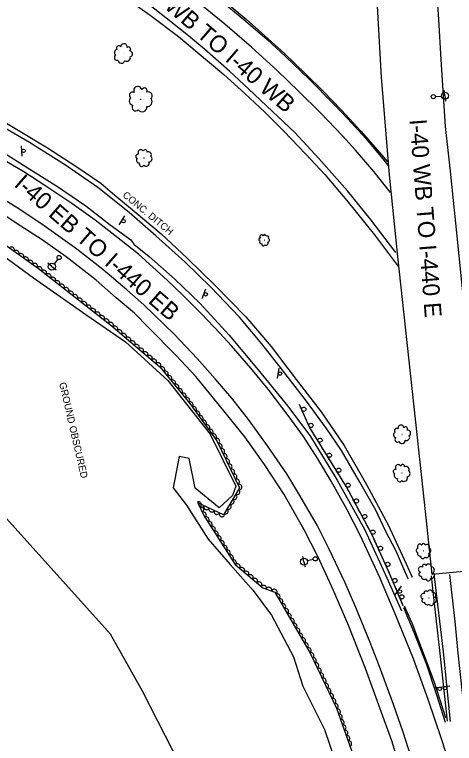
# Model space of a CAD drawing. Extents: x 1722896 to 1754269, y 648279 to 666297.
# Drawn here: x 1725309 to 1725620, y 664101 to 664617 of the extents above; entities that cross this region are included whole.
import ezdxf

# ---------------------------------------------------------------- set-up
doc = ezdxf.new("R2010")
doc.units = 0
for name, color, linetype in [('DESIGN - CENTERLINE - Proposed', 7, 'Continuous'), ('DESIGN - PUBLIC HEARING - Shapes', 7, 'Continuous'), ('DESIGN - SCRATCH - User 1', 7, 'Continuous'), ('DESIGN - SHEET - Linework', 7, 'Continuous'), ('SURVEY - CENTERLINE - Preliminary', 7, 'Continuous'), ('SURVEY - CENTERLINE - Preliminary Text', 7, 'Continuous'), ('SURVEY - CONTOURS - Intermediate with optional Text', 7, 'Continuous'), ('SURVEY - DTM - Breaklines', 7, 'Continuous'), ('SURVEY - VEGETATION - Features with Text', 7, 'Continuous')]:
    doc.layers.add(name, color=color, linetype=linetype)

msp = doc.modelspace()

# ---------------------------------------------------------------- linework, layer by layer
at = {"layer": 'DESIGN - CENTERLINE - Proposed'}
for points in [[(1725610.86, 664585.2), (1725614.04, 664537.76), (1725617.38, 664505.96), (1725622.29, 664460.09), (1725628.26, 664399.75), (1725641.6, 664282.54), (1725648.1, 664224.69), (1725626.86, 664222.77), (1725604.77, 664220.64), (1725600.12, 664265.07), (1725593.31, 664328.43), (1725587.13, 664384.73), (1725580.37, 664445.77), (1725574.68, 664503.45), (1725568.82, 664572.51), (1725565.56, 664631.6)], [(1725607.94, 664634.38), (1725609.15, 664613.54), (1725610.86, 664585.2)], [(1725298.8, 664542.77), (1725315.47, 664533.08), (1725332.86, 664522.49), (1725352.7, 664509.63), (1725370.39, 664497.49), (1725380.37, 664489.07), (1725395.48, 664476.49), (1725413.13, 664461.78), (1725431.43, 664444.46), (1725451.4, 664425.2), (1725472.92, 664402.9), (1725490.9, 664381.84), (1725508.6, 664358.61), (1725526.29, 664335.79), (1725542.42, 664311.78), (1725558.36, 664284.32), (1725573.61, 664255.6), (1725586.44, 664228.05), (1725590.6, 664218.56), (1725590.39, 664218.88)], [(1725587.73, 664217.48), (1725579.21, 664237.05), (1725571.82, 664251.53), (1725564.81, 664266.16), (1725553.72, 664286.02), (1725540.6, 664308.34), (1725530.06, 664323.86), (1725515.23, 664344.21), (1725498.89, 664365.28), (1725484.35, 664383.78), (1725468.48, 664402.76), (1725448.22, 664424), (1725429.89, 664441.86), (1725409.32, 664460.29), (1725390.41, 664476.79), (1725368.32, 664494.61), (1725345.57, 664510.21), (1725320.05, 664526.45), (1725301.5, 664537.14)], [(1725587.46, 664217.76), (1725587.73, 664217.48)]]:
    msp.add_lwpolyline(points, dxfattribs=at)
at = {"layer": 'DESIGN - PUBLIC HEARING - Shapes'}
for p, q in [((1725314.8, 664516.62), (1725314.44, 664524.11)), ((1725383.38, 664468.19), (1725387.55, 664474.43)), ((1725442.08, 664415.83), (1725444.68, 664422.86)), ((1725495.32, 664359.21), (1725496.56, 664366.61)), ((1725578.7, 664206.22), (1725583.1, 664212.29)), ((1725606.15, 664140.31), (1725617.25, 664141.82))]:
    msp.add_line(p, q, dxfattribs=at)
for centre in [(1725315.85, 664520.45), (1725386.5, 664470.65), (1725444.54, 664418.94), (1725497.15, 664362.73), (1725581.91, 664208.55), (1725610.1, 664139.61), (1725613.82, 664140.11)]:
    msp.add_circle(centre, 1.25, dxfattribs=at)
at = {"layer": 'DESIGN - SCRATCH - User 1'}
for points in [[(1725330.3, 664712.69), (1725350.01, 664701.9), (1725370.78, 664688.83), (1725388.74, 664676.76), (1725401.33, 664668.32), (1725414.81, 664658.79), (1725435.01, 664643.51), (1725446.37, 664634.21), (1725461.02, 664622.19), (1725473.01, 664612.18), (1725487.99, 664599.18), (1725500.99, 664587.33), (1725517.72, 664571.22), (1725535.24, 664553.41), (1725545.02, 664543.09), (1725557.9, 664529.08), (1725569.88, 664514.77), (1725573.95, 664509.66)], [(1725430.56, 664648.18), (1725438.79, 664642.01), (1725449.77, 664632.92), (1725461.64, 664623.35), (1725473.18, 664613.7), (1725484.18, 664603.94), (1725500.28, 664589.3), (1725515.27, 664575.07), (1725527.77, 664562.63), (1725540.72, 664549.33), (1725554.4, 664534.34), (1725567.78, 664519.01), (1725573.23, 664512.73)], [(1725584.36, 664198.45), (1725574.67, 664221.29), (1725562.25, 664248.58), (1725544.16, 664282.67), (1725525.33, 664313.04), (1725517.95, 664324.86), (1725510.84, 664340.85)], [(1725511.01, 664340.48), (1725510.84, 664340.85)], [(1725513.53, 664334.81), (1725511.66, 664339.02)], [(1725515.13, 664331.2), (1725514.18, 664333.35)], [(1725516.08, 664329.06), (1725515.13, 664331.2)], [(1725518.8, 664323.49), (1725517.95, 664324.86), (1725516.73, 664327.59)], [(1725520.89, 664320.14), (1725519.65, 664322.14)], [(1725522.14, 664318.15), (1725520.89, 664320.14)], [(1725525.42, 664312.89), (1725525.33, 664313.04), (1725522.99, 664316.79)], [(1725527.5, 664309.54), (1725526.27, 664311.53)], [(1725528.74, 664307.54), (1725527.5, 664309.54)], [(1725532.01, 664302.27), (1725529.58, 664306.18)], [(1725534.09, 664298.91), (1725532.85, 664300.91)], [(1725535.33, 664296.91), (1725534.09, 664298.91)], [(1725538.59, 664291.64), (1725536.17, 664295.55)], [(1725540.67, 664288.29), (1725539.44, 664290.28)], [(1725541.91, 664286.29), (1725540.67, 664288.29)], [(1725545.06, 664280.95), (1725544.16, 664282.67), (1725542.75, 664284.93)], [(1725546.92, 664277.46), (1725545.81, 664279.54)], [(1725548.02, 664275.39), (1725546.92, 664277.46)], [(1725550.93, 664269.91), (1725548.77, 664273.98)], [(1725552.78, 664266.42), (1725551.68, 664268.5)], [(1725553.88, 664264.35), (1725552.78, 664266.42)], [(1725556.79, 664258.87), (1725554.63, 664262.93)], [(1725558.64, 664255.38), (1725557.54, 664257.46)], [(1725559.74, 664253.31), (1725558.64, 664255.38)], [(1725562.6, 664247.81), (1725562.25, 664248.58), (1725560.49, 664251.89)], [(1725564.23, 664244.21), (1725563.26, 664246.35)], [(1725565.21, 664242.07), (1725564.23, 664244.21)], [(1725567.78, 664236.43), (1725565.87, 664240.62)], [(1725569.41, 664232.83), (1725568.44, 664234.97)], [(1725570.39, 664230.7), (1725569.41, 664232.83)], [(1725572.96, 664225.05), (1725571.05, 664229.24)], [(1725574.59, 664221.46), (1725573.62, 664223.6)], [(1725575.51, 664219.3), (1725574.67, 664221.29), (1725574.59, 664221.46)], [(1725577.94, 664213.59), (1725576.14, 664217.82)], [(1725615.7, 664116.81), (1725610.39, 664164.65), (1725605.68, 664206.38), (1725604.21, 664219.65)], [(1725606.21, 664219.24), (1725612.59, 664165.92), (1725617.4, 664116.4)], [(1725579.48, 664209.95), (1725578.56, 664212.12)], [(1725580.4, 664207.79), (1725579.48, 664209.95)], [(1725582.82, 664202.08), (1725581.02, 664206.32)], [(1725584.36, 664198.45), (1725583.45, 664200.61)], [(1725584.59, 664197.29), (1725591.76, 664179.82), (1725600.76, 664156.78), (1725607.92, 664135.41), (1725614.03, 664116.02)], [(1725614.48, 664119.11), (1725606.18, 664144.8), (1725590.63, 664186.07), (1725585.09, 664198.18)]]:
    msp.add_lwpolyline(points, dxfattribs=at)
for centre, start, end in [((1725513.97, 664337.5), 317.2166, 317.2068), ((1725519.05, 664326.08), 317.2166, 317.2068), ((1725525.49, 664315.62), 325.2544, 325.2445), ((1725532.08, 664304.99), 325.0527, 325.0429), ((1725538.67, 664294.37), 325.0527, 325.0429), ((1725545.25, 664283.74), 325.0527, 325.0429), ((1725551.18, 664272.63), 321.2149, 321.2051), ((1725557.04, 664261.59), 321.2149, 321.2051), ((1725562.9, 664250.54), 321.2149, 321.2051), ((1725568.2, 664239.12), 317.7354, 317.7256), ((1725573.38, 664227.75), 317.7354, 317.7256), ((1725578.43, 664216.27), 316.2574, 316.2476), ((1725583.31, 664204.77), 316.2574, 316.2476)]:
    msp.add_arc(centre, 1.5, start, end, dxfattribs=at)
at = {"layer": 'SURVEY - CENTERLINE - Preliminary'}
for points in [[(1725283.67, 664459.15), (1725322.93, 664430.65), (1725359.88, 664404.7), (1725387.99, 664385.23), (1725417.78, 664357.82), (1725447.78, 664319.86), (1725466.02, 664283.05), (1725463.68, 664276.45), (1725454.12, 664267.71), (1725437.21, 664281.61), (1725432.87, 664302.58), (1725425.9, 664304), (1725421.67, 664281.8), (1725431.14, 664269.61), (1725446.43, 664245.47), (1725462, 664227.54), (1725478.18, 664209.33), (1725491.19, 664191.77), (1725506.69, 664162.36), (1725513.27, 664141.44), (1725528.57, 664110.72), (1725536.52, 664087.88)], [(1725432.27, 664074.84), (1725399.88, 664137.93), (1725377.28, 664178.23), (1725276.02, 664290.82)]]:
    msp.add_lwpolyline(points, dxfattribs=at)
at = {"layer": 'SURVEY - CENTERLINE - Preliminary Text'}
for points in [[(1725541.34, 664531.05), (1725525.74, 664547.34), (1725510.58, 664562.52), (1725495.4, 664577.12), (1725476.96, 664593.87), (1725458.06, 664610.04), (1725436.59, 664627.79), (1725420.18, 664640.8), (1725395.7, 664658.73), (1725373.15, 664674.06), (1725355.03, 664685.33), (1725333.8, 664697.69), (1725325.03, 664702.76)], [(1725579.14, 664448.4), (1725560.96, 664472.3), (1725544.89, 664492.12), (1725524.53, 664514.99), (1725507.57, 664533.47), (1725491.75, 664548.38), (1725474.87, 664564.41), (1725461.55, 664576.89), (1725443.69, 664592.46), (1725432.51, 664601.79), (1725408.68, 664620.85), (1725379.01, 664642.91), (1725345.87, 664664.52), (1725314.38, 664682.78)], [(1725329.91, 664665.92), (1725342.6, 664659.21), (1725364.17, 664644.85), (1725377.74, 664635.75), (1725390.02, 664627.6), (1725405.39, 664616.54), (1725425.28, 664601.34), (1725438.63, 664590.42), (1725457.37, 664574.59), (1725472.23, 664561.1), (1725486.33, 664547.76), (1725499.83, 664534.48), (1725515.34, 664518.08), (1725528.88, 664503.66), (1725544.51, 664485.4), (1725564.02, 664461.08), (1725580.91, 664438.33)], [(1725575.36, 664491.02), (1725563.55, 664505.81), (1725550.45, 664520.99), (1725541.34, 664531.05)], [(1725302.3, 664518.91), (1725322.22, 664506.21), (1725340.6, 664494.71), (1725359.77, 664481.49), (1725377.12, 664468.12), (1725391.6, 664457.49), (1725393.76, 664454.4), (1725404.66, 664445.72), (1725422.82, 664429.58), (1725440.47, 664412.55), (1725461.3, 664389.93), (1725480.51, 664366.76), (1725502.76, 664339.72), (1725518.71, 664318.18), (1725537.58, 664287.3), (1725557.12, 664252.29), (1725572.82, 664218.16), (1725583.1, 664194.87)], [(1725617.28, 664086.17), (1725611.34, 664104.32), (1725602.02, 664131.98), (1725591.53, 664160.96), (1725578.68, 664192.8), (1725567.44, 664218.91), (1725554.05, 664248.02), (1725544.71, 664266.28), (1725533.42, 664286.53), (1725523.97, 664302.51), (1725513.69, 664318.16), (1725503.75, 664332.12), (1725488.68, 664351.71), (1725476.59, 664366.59), (1725462.95, 664382.31), (1725454.72, 664391.48), (1725441.72, 664405.17), (1725428.78, 664417.95), (1725417.33, 664428.97), (1725397.03, 664447.21), (1725380.46, 664460.55), (1725366.48, 664471.3), (1725349.98, 664483.2), (1725330.89, 664496.04), (1725316.01, 664505.61), (1725302.86, 664513.38)], [(1725593.76, 664079.52), (1725584.15, 664108.86), (1725577.31, 664128.44), (1725567.42, 664155.44), (1725560.89, 664172.42), (1725550.78, 664197.26), (1725543.21, 664214.6), (1725531.74, 664238.85), (1725523.43, 664255.42), (1725510.54, 664277.67), (1725501.91, 664291.74), (1725488.23, 664311.75), (1725474.79, 664330.17), (1725463.12, 664345.36), (1725451.33, 664359.16), (1725438.92, 664373.3), (1725422.23, 664390.69), (1725400.79, 664411.39), (1725388.84, 664422.17), (1725371.8, 664436.57), (1725353.45, 664450.77), (1725330.28, 664467.36), (1725312.39, 664479.47), (1725296.31, 664489.35)], [(1725586.43, 664070.04), (1725576.16, 664102.87), (1725568.04, 664125.57), (1725557.61, 664153.95), (1725545.95, 664184.01), (1725535.07, 664209.17), (1725524.08, 664232.91), (1725514.15, 664252.08), (1725500.07, 664277.18), (1725486.18, 664298.36), (1725472.26, 664318.08), (1725454.33, 664340.17), (1725437.71, 664360.73), (1725423.47, 664375.82), (1725404.13, 664395.5), (1725394.29, 664405.61), (1725381.28, 664416.43), (1725367.12, 664428.95), (1725346.04, 664445.32), (1725329.06, 664457.51), (1725310.56, 664469.28), (1725296.08, 664478.82)], [(1725617.01, 664220.63), (1725620.68, 664187.18), (1725622.95, 664164.77), (1725625.66, 664138.96), (1725628.71, 664113.46), (1725632.14, 664081.05), (1725636.89, 664037.33), (1725640.97, 664000.32)]]:
    msp.add_lwpolyline(points, dxfattribs=at)
at = {"layer": 'SURVEY - DTM - Breaklines'}
for p, q in [((1725613.8, 664559.43), (1725613.52, 664563.17)), ((1725607.07, 664558.92), (1725611.31, 664559.24)), ((1725613.8, 664559.43), (1725614.09, 664555.69)), ((1725335.83, 664438.49), (1725332.9, 664440.83)), ((1725340.04, 664443.76), (1725337.39, 664440.44)), ((1725335.83, 664438.49), (1725338.76, 664436.15)), ((1725514.1, 664229.62), (1725513.19, 664233.26)), ((1725514.1, 664229.62), (1725515.02, 664225.99)), ((1725520.65, 664231.27), (1725516.53, 664230.23))]:
    msp.add_line(p, q, dxfattribs=at)
for centre, radius in [((1725605.58, 664558.81), 1.5), ((1725613.8, 664559.43), 2.5), ((1725340.98, 664444.93), 1.5), ((1725335.83, 664438.49), 2.5), ((1725522.1, 664231.64), 1.5), ((1725514.1, 664229.62), 2.5)]:
    msp.add_circle(centre, radius, dxfattribs=at)
at = {"layer": 'SURVEY - VEGETATION - Features with Text'}
for points in [[(1725295.64, 664458.83), (1725326.27, 664437.09), (1725377.48, 664397.08), (1725412.16, 664367.58), (1725433.31, 664341.56), (1725452.54, 664315.06), (1725468.63, 664281.84), (1725457.2, 664262.86), (1725439.11, 664271.19), (1725443.31, 664262.27), (1725465.43, 664227.53), (1725485.13, 664211.19), (1725493.46, 664208.12), (1725518.47, 664164.81)], [(1725518.47, 664164.81), (1725537.13, 664125.9), (1725551.64, 664084.72), (1725571.15, 664036.8), (1725580.2, 664007.59), (1725583.73, 663960.44), (1725590.3, 663923.1), (1725591.82, 663885.22), (1725593.6, 663877.38)]]:
    msp.add_lwpolyline(points, dxfattribs=at)
for centre, radius in [((1725386.24, 664589.16), 0.0773), ((1725398.7, 664556.91), 0.102), ((1725400.99, 664515.41), 0.0698), ((1725486.04, 664457.29), 0.0458), ((1725583.4, 664319.65), 0.0728), ((1725583.29, 664292.41), 0.0717), ((1725598.73, 664237.34), 0.0617), ((1725600.97, 664222.23), 0.0692), ((1725602.54, 664204.08), 0.0643)]:
    msp.add_circle(centre, radius, dxfattribs=at)
for centre, radius, start, end in [((1725383.2, 664593.11), 1.68, 31.7033, 209.0224), ((1725386.84, 664594.1), 2.21, 349.0846, 182.5043), ((1725389.95, 664592.48), 1.52, 309.0639, 127.8096), ((1725382.43, 664590.02), 2.38, 106.9903, 233.836), ((1725390.66, 664589.09), 2.22, 286.9478, 83.7367), ((1725381.87, 664586.45), 1.85, 117.1493, 292.1495), ((1725385.05, 664585.04), 2.51, 186.8964, 342.7348), ((1725388.86, 664586.38), 2.52, 236.0005, 13.5248), ((1725396.6, 664563.09), 2.9, 14.8878, 208.3075), ((1725401.19, 664562.95), 2, 334.8671, 153.6128), ((1725393.71, 664555.75), 3.13, 132.7936, 259.6392), ((1725392.85, 664559.85), 2.21, 57.5065, 234.8256), ((1725403.97, 664559.36), 2.91, 312.751, 109.5399), ((1725395.08, 664551.21), 2.43, 142.9525, 317.9527), ((1725403.39, 664555.13), 3.32, 261.8037, 39.328), ((1725399.66, 664551.36), 3.29, 212.6996, 8.538), ((1725396.65, 664516.59), 1.52, 69.102, 246.4211), ((1725398.72, 664519.28), 1.99, 26.4833, 219.903), ((1725401.83, 664519.82), 1.37, 346.4626, 165.2083), ((1725404.2, 664517.79), 2, 324.3465, 121.1354), ((1725404.39, 664514.86), 2.28, 273.3992, 50.9234), ((1725397.79, 664513.94), 2.15, 144.389, 271.2347), ((1725399.34, 664511.07), 1.67, 154.5479, 329.5482), ((1725402.4, 664511.81), 2.26, 224.295, 20.1335), ((1725484.24, 664459.62), 1.31, 33.697, 227.1167), ((1725486.22, 664460.23), 0.9, 353.6763, 172.422), ((1725487.93, 664459.1), 1.31, 331.5602, 128.3491), ((1725483.11, 664457.7), 0.996, 76.3157, 253.6348), ((1725484.07, 664456.07), 1.41, 151.6027, 278.4484), ((1725485.32, 664454.33), 1.09, 161.7616, 336.7619), ((1725487.25, 664455.06), 1.48, 231.5087, 27.3472), ((1725488.29, 664457.21), 1.49, 280.6129, 58.1371), ((1725582.67, 664324.27), 2.08, 5.0647, 198.4844), ((1725579.73, 664319.44), 2.24, 122.9704, 249.8161), ((1725579.63, 664322.44), 1.58, 47.6834, 225.0025), ((1725585.9, 664323.61), 1.43, 325.044, 143.7897), ((1725587.43, 664320.73), 2.09, 302.9279, 99.7168), ((1725580.15, 664316.06), 1.74, 133.1293, 308.1296), ((1725583.4, 664315.61), 2.36, 202.8764, 358.7149), ((1725586.5, 664317.81), 2.38, 251.9806, 29.5049), ((1725578.77, 664293.4), 1.56, 71.8432, 249.1623), ((1725580.76, 664296.28), 2.05, 29.2245, 222.6442), ((1725583.93, 664296.98), 1.41, 349.2038, 167.9495), ((1725586.46, 664295.01), 2.06, 327.0877, 123.8766), ((1725580.07, 664290.74), 2.21, 147.1302, 273.9759), ((1725584.91, 664288.78), 2.33, 227.0362, 22.8747), ((1725586.8, 664292.01), 2.34, 276.1404, 53.6646), ((1725581.81, 664287.88), 1.72, 157.2891, 332.2894), ((1725594.75, 664237.56), 1.34, 81.0089, 258.328), ((1725596.06, 664240.28), 1.77, 38.3902, 231.8099), ((1725598.65, 664241.31), 1.21, 358.3695, 177.1152), ((1725601.07, 664239.98), 1.77, 336.2534, 133.0423), ((1725601.77, 664237.48), 2.02, 285.3061, 62.8303), ((1725596.23, 664235.48), 1.9, 156.2959, 283.1416), ((1725598.09, 664233.28), 1.48, 166.4548, 341.4551), ((1725600.61, 664234.48), 2, 236.2019, 32.0404), ((1725599.19, 664226.31), 1.36, 20.8483, 199.5939), ((1725602.27, 664225.98), 1.98, 358.7321, 155.521), ((1725596.94, 664224.13), 1.98, 60.8689, 254.2886), ((1725596.76, 664220.76), 1.51, 103.4876, 280.8068), ((1725604.07, 664223.69), 2.26, 307.7848, 85.3091), ((1725599.17, 664219.23), 2.13, 178.7747, 305.6203), ((1725602.05, 664217.76), 1.66, 188.9336, 3.9339), ((1725604.15, 664220.07), 2.25, 258.6807, 54.5192), ((1725598.6, 664205.31), 1.84, 68.7291, 262.1488), ((1725600.39, 664207.61), 1.26, 28.7084, 207.454), ((1725603.26, 664207.69), 1.84, 6.5922, 163.3812), ((1725605.21, 664205.81), 2.1, 315.645, 93.1692), ((1725598.85, 664202.19), 1.4, 111.3477, 288.6669), ((1725605.74, 664202.49), 2.09, 266.5408, 62.3793), ((1725601.27, 664201.09), 1.98, 186.6348, 313.4805), ((1725604.11, 664200.1), 1.54, 196.7937, 11.794)]:
    msp.add_arc(centre, radius, start, end, dxfattribs=at)
for centre, major_axis in [((1725307.5, 664450.42), (1.63, -1.16)), ((1725310.76, 664448.1), (1.63, -1.16)), ((1725314.02, 664445.79), (1.63, -1.16)), ((1725317.28, 664443.47), (1.63, -1.16)), ((1725320.54, 664441.16), (1.63, -1.16)), ((1725323.81, 664438.84), (1.63, -1.16)), ((1725327.04, 664436.49), (1.58, -1.23)), ((1725330.19, 664434.03), (1.58, -1.23)), ((1725333.34, 664431.57), (1.58, -1.23)), ((1725336.5, 664429.1), (1.58, -1.23)), ((1725339.65, 664426.64), (1.58, -1.23)), ((1725342.8, 664424.18), (1.58, -1.23)), ((1725345.95, 664421.71), (1.58, -1.23)), ((1725349.1, 664419.25), (1.58, -1.23)), ((1725352.25, 664416.79), (1.58, -1.23)), ((1725355.41, 664414.32), (1.58, -1.23)), ((1725358.56, 664411.86), (1.58, -1.23)), ((1725361.71, 664409.4), (1.58, -1.23)), ((1725364.86, 664406.93), (1.58, -1.23)), ((1725368.01, 664404.47), (1.58, -1.23)), ((1725371.16, 664402.01), (1.58, -1.23)), ((1725374.32, 664399.55), (1.58, -1.23)), ((1725377.47, 664397.08), (1.58, -1.23)), ((1725380.51, 664394.49), (1.52, -1.3)), ((1725383.56, 664391.9), (1.52, -1.3)), ((1725386.61, 664389.31), (1.52, -1.3)), ((1725389.66, 664386.72), (1.52, -1.3)), ((1725392.7, 664384.13), (1.52, -1.3)), ((1725395.75, 664381.53), (1.52, -1.3)), ((1725398.8, 664378.94), (1.52, -1.3)), ((1725401.84, 664376.35), (1.52, -1.3)), ((1725404.89, 664373.76), (1.52, -1.3)), ((1725407.94, 664371.17), (1.52, -1.3)), ((1725410.99, 664368.58), (1.52, -1.3)), ((1725413.71, 664365.67), (1.26, -1.55)), ((1725416.23, 664362.57), (1.26, -1.55)), ((1725418.76, 664359.46), (1.26, -1.55)), ((1725421.28, 664356.36), (1.26, -1.55)), ((1725423.8, 664353.26), (1.26, -1.55)), ((1725426.32, 664350.15), (1.26, -1.55)), ((1725428.85, 664347.05), (1.26, -1.55)), ((1725431.37, 664343.94), (1.26, -1.55)), ((1725433.85, 664340.81), (1.17, -1.62)), ((1725436.2, 664337.57), (1.17, -1.62)), ((1725438.55, 664334.33), (1.17, -1.62)), ((1725440.9, 664331.09), (1.17, -1.62)), ((1725443.25, 664327.86), (1.17, -1.62)), ((1725445.6, 664324.62), (1.17, -1.62)), ((1725447.95, 664321.38), (1.17, -1.62)), ((1725450.3, 664318.14), (1.17, -1.62)), ((1725452.62, 664314.89), (0.87, -1.8)), ((1725454.36, 664311.29), (0.87, -1.8)), ((1725456.11, 664307.69), (0.87, -1.8)), ((1725457.85, 664304.09), (0.87, -1.8)), ((1725459.59, 664300.49), (0.87, -1.8)), ((1725461.34, 664296.89), (0.87, -1.8)), ((1725463.08, 664293.29), (0.87, -1.8)), ((1725464.83, 664289.69), (0.87, -1.8)), ((1725466.57, 664286.09), (0.87, -1.8)), ((1725468.32, 664282.49), (0.87, -1.8)), ((1725466.94, 664279.04), (-1.03, -1.71)), ((1725462.81, 664272.18), (-1.03, -1.71)), ((1725464.88, 664275.61), (-1.03, -1.71)), ((1725439.62, 664270.11), (0.85, -1.81)), ((1725441.65, 664270.02), (-1.82, 0.84)), ((1725441.32, 664266.49), (0.85, -1.81)), ((1725445.28, 664268.35), (-1.82, 0.84)), ((1725460.75, 664268.76), (-1.03, -1.71)), ((1725443.03, 664262.87), (0.85, -1.81)), ((1725448.92, 664266.67), (-1.82, 0.84)), ((1725452.55, 664265), (-1.82, 0.84)), ((1725456.18, 664263.33), (-1.82, 0.84)), ((1725458.69, 664265.33), (-1.03, -1.71)), ((1725445.1, 664259.46), (1.07, -1.69)), ((1725447.25, 664256.08), (1.07, -1.69)), ((1725449.4, 664252.71), (1.07, -1.69)), ((1725451.54, 664249.33), (1.07, -1.69)), ((1725453.69, 664245.96), (1.07, -1.69)), ((1725455.84, 664242.59), (1.07, -1.69)), ((1725457.99, 664239.21), (1.07, -1.69)), ((1725460.14, 664235.84), (1.07, -1.69)), ((1725462.29, 664232.46), (1.07, -1.69)), ((1725464.43, 664229.09), (1.07, -1.69)), ((1725467.08, 664226.15), (1.54, -1.28)), ((1725470.16, 664223.6), (1.54, -1.28)), ((1725473.24, 664221.05), (1.54, -1.28)), ((1725476.32, 664218.49), (1.54, -1.28)), ((1725479.4, 664215.94), (1.54, -1.28)), ((1725482.48, 664213.39), (1.54, -1.28)), ((1725485.65, 664211), (1.88, -0.69)), ((1725489.4, 664209.61), (1.88, -0.69)), ((1725493.16, 664208.23), (1.88, -0.69)), ((1725495.3, 664204.93), (1, -1.73)), ((1725497.3, 664201.47), (1, -1.73)), ((1725499.3, 664198.01), (1, -1.73)), ((1725501.3, 664194.54), (1, -1.73)), ((1725503.3, 664191.08), (1, -1.73)), ((1725505.3, 664187.61), (1, -1.73)), ((1725507.3, 664184.15), (1, -1.73)), ((1725509.3, 664180.69), (1, -1.73)), ((1725511.3, 664177.22), (1, -1.73)), ((1725513.3, 664173.76), (1, -1.73)), ((1725515.3, 664170.29), (1, -1.73)), ((1725517.3, 664166.83), (1, -1.73)), ((1725519.19, 664163.31), (0.86, -1.8)), ((1725520.92, 664159.7), (0.86, -1.8)), ((1725522.65, 664156.09), (0.86, -1.8)), ((1725524.38, 664152.49), (0.86, -1.8)), ((1725526.11, 664148.88), (0.86, -1.8)), ((1725527.84, 664145.27), (0.86, -1.8)), ((1725529.56, 664141.67), (0.86, -1.8)), ((1725531.29, 664138.06), (0.86, -1.8)), ((1725533.02, 664134.45), (0.86, -1.8)), ((1725534.75, 664130.85), (0.86, -1.8)), ((1725536.48, 664127.24), (0.86, -1.8)), ((1725537.96, 664123.53), (0.66, -1.89)), ((1725539.29, 664119.76), (0.66, -1.89)), ((1725540.62, 664115.98), (0.66, -1.89)), ((1725541.95, 664112.21), (0.66, -1.89)), ((1725543.28, 664108.44), (0.66, -1.89)), ((1725544.61, 664104.67), (0.66, -1.89)), ((1725545.94, 664100.89), (0.66, -1.89))]:
    msp.add_ellipse(centre, major_axis=major_axis, ratio=0.940188, start_param=0, end_param=3.141593, dxfattribs=at)

# ---------------------------------------------------------------- texts
at = {"layer": 'DESIGN - SHEET - Linework'}
for s, rotation, p in [('I-440 WB TO I-40 WB', 318.9945, (1725383.63, 664649)), ('I-40 WB TO I-440 E', 274.4352, (1725588.73, 664542.54)), ('I-40 EB TO I-440 EB', 318.9945, (1725308.46, 664495.89))]:
    msp.add_text(s, height=12, rotation=rotation, dxfattribs=at).set_placement(p)
at = {"layer": 'SURVEY - CENTERLINE - Preliminary'}
msp.add_text('GROUND OBSCURED', height=5, rotation=282.979, dxfattribs=at).set_placement((1725340.94, 664355.96))
at = {"layer": 'SURVEY - CONTOURS - Intermediate with optional Text'}
msp.add_text('CONC. DITCH', height=5, rotation=320.4785, dxfattribs=at).set_placement((1725385.38, 664488.37))

doc.saveas('drawing.dxf')
